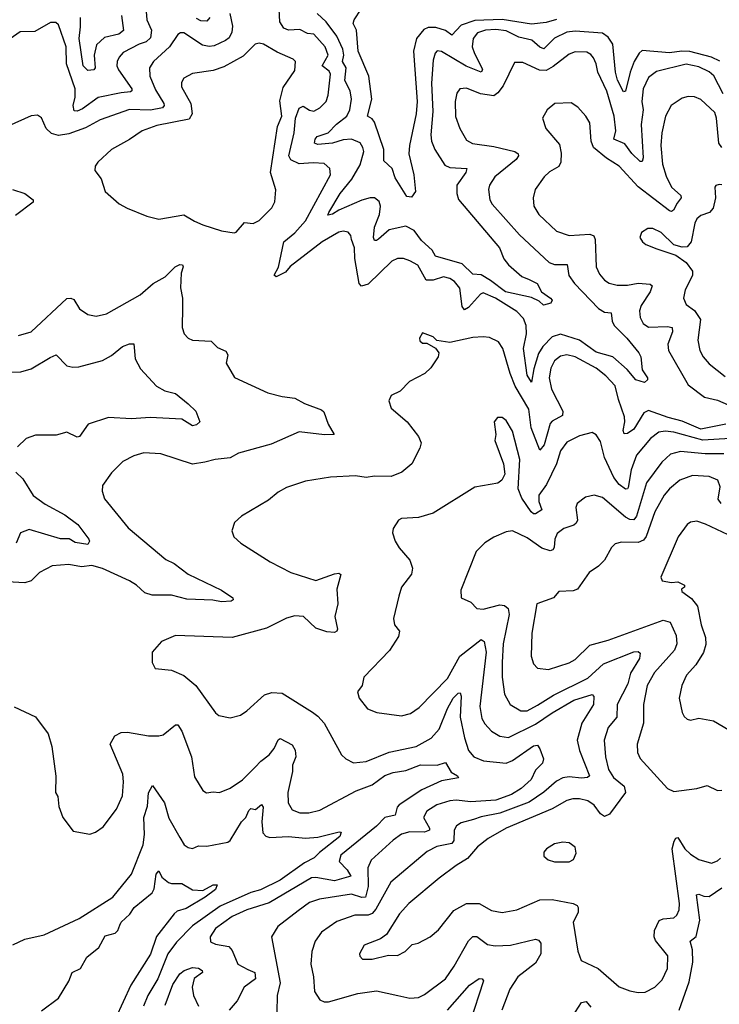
# Model space of a CAD drawing. Extents: x 1954683 to 2060285, y 904798 to 1016299.
# Tile 382 of 472: x 2019770 to 2023113, y 1000913 to 1005615. Entities that reach past the tile are written whole.
import ezdxf

# ---------------------------------------------------------------- set-up
doc = ezdxf.new("R2010")
doc.units = 0

msp = doc.modelspace()

# ---------------------------------------------------------------- linework, layer by layer
at = {"layer": '0CON10XD'}
for points in [[(2020373.9, 1005655), (2020377.5, 1005615), (2020400, 1005565), (2020395, 1005528.5), (2020375, 1005509.3), (2020341.3, 1005498.7), (2020265, 1005458), (2020245, 1005435.6), (2020236, 1005415), (2020234.7, 1005395), (2020242.8, 1005375), (2020306.7, 1005285), (2020306.5, 1005275), (2020299.4, 1005270.6), (2020254.8, 1005265.3), (2020145, 1005243.7), (2020070.3, 1005189.7), (2020045, 1005178.2), (2020030, 1005180), (2020026.3, 1005205), (2020035.2, 1005245), (2020035.7, 1005285), (2019993.7, 1005403.7), (2019992.8, 1005485), (2019955, 1005591.2), (2019942.3, 1005602.3), (2019917.7, 1005602.3), (2019841.7, 1005558.3), (2019772.5, 1005557.5), (2019725, 1005524)], [(2022227.6, 1003947.6), (2022215, 1003884.2), (2022195, 1003917.5), (2022177.6, 1004045), (2022191.9, 1004115), (2022190, 1004155), (2022178.1, 1004188.1), (2022145, 1004221.6), (2022043.8, 1004285), (2021985, 1004311.2), (2021971.5, 1004305), (2021915, 1004240.3), (2021895, 1004230), (2021885, 1004246.2), (2021872.7, 1004332.7), (2021848.5, 1004365), (2021825, 1004380), (2021795, 1004387.7), (2021745, 1004370.6), (2021711.7, 1004371.7), (2021672.2, 1004442.2), (2021635, 1004464.4), (2021604.5, 1004474.5), (2021575, 1004474.5), (2021548, 1004462), (2021435, 1004351.8), (2021402.7, 1004342.7), (2021391.4, 1004355), (2021370.8, 1004475), (2021370.4, 1004525), (2021356.2, 1004566.2), (2021351.9, 1004585), (2021339.8, 1004599.8), (2021315, 1004605.6), (2021295, 1004600.5), (2021215, 1004554), (2021063.1, 1004436.9), (2021040.3, 1004409.7), (2020995, 1004387.8), (2020985.7, 1004395), (2021007.1, 1004432.9), (2021032.6, 1004555), (2021085, 1004597.2), (2021135.4, 1004654.6), (2021254.5, 1004875), (2021251.4, 1004905), (2021225, 1004928.9), (2021172.4, 1004932.4), (2021105, 1004926.8), (2021065, 1004946), (2021055.6, 1004965), (2021082.1, 1005075), (2021088.4, 1005145), (2021105, 1005192.5), (2021125, 1005202.1), (2021155, 1005183.1), (2021175, 1005178.2), (2021205, 1005193.5), (2021234.6, 1005225), (2021244.2, 1005255), (2021255.6, 1005355), (2021249.1, 1005369.1), (2021214.9, 1005395), (2021244.4, 1005445), (2021229.4, 1005485), (2021175, 1005545.8), (2021145, 1005550), (2021108.2, 1005568.2), (2021055, 1005565.9), (2021032.5, 1005575), (2021012.9, 1005605), (2021009.6, 1005665)], [(2022335.6, 1005615.6), (2022285, 1005601.1), (2022215, 1005594.3), (2022075, 1005616), (2021945, 1005611.1), (2021880.3, 1005589.7), (2021835, 1005541.1), (2021804, 1005564), (2021758.1, 1005578.1), (2021722.1, 1005577.9), (2021701.7, 1005568.3), (2021665.9, 1005525), (2021651.1, 1005465), (2021669.5, 1005225), (2021664.8, 1005165.2), (2021632.3, 1005015), (2021628.9, 1004975), (2021653.1, 1004875), (2021661.4, 1004795), (2021642.8, 1004767.2), (2021620.2, 1004770.3), (2021565, 1004860), (2021549.5, 1004905), (2021510.4, 1004940.4), (2021510.3, 1004995), (2021466.2, 1005126.2), (2021455, 1005141.5), (2021432.5, 1005155), (2021452.3, 1005235), (2021437.8, 1005345), (2021387.9, 1005465), (2021379.6, 1005565), (2021363, 1005597), (2021367.5, 1005615), (2021401.1, 1005665)], [(2020774.7, 1005645), (2020787.2, 1005585), (2020784.4, 1005555.6), (2020770.9, 1005529.1), (2020753.9, 1005516.1), (2020699.3, 1005490.7), (2020675, 1005486.5), (2020643.8, 1005493.8), (2020555, 1005551.8), (2020538, 1005552), (2020525, 1005544.4), (2020485.2, 1005484.8), (2020409.5, 1005415), (2020390, 1005385), (2020391.5, 1005345), (2020419.7, 1005279.7), (2020459.4, 1005215), (2020460.4, 1005205), (2020452.5, 1005195), (2020395, 1005183.8), (2020295, 1005186.2), (2020155, 1005137.5), (2020085, 1005098.8), (2020005, 1005070), (2019955, 1005062.3), (2019921.5, 1005071.5), (2019897.3, 1005095), (2019875, 1005146.7), (2019855, 1005160), (2019825, 1005156.2), (2019715, 1005106.2)], [(2020257.3, 1005635), (2020266.1, 1005563.9), (2020244.4, 1005545.6), (2020175, 1005530.3), (2020136.8, 1005495), (2020126.6, 1005445), (2020130, 1005385), (2020124.5, 1005375.5), (2020095, 1005371.8), (2020073.7, 1005395), (2020054.5, 1005525), (2020061.3, 1005581.3), (2020060, 1005625)], [(2020679.3, 1005625), (2020665, 1005607.5), (2020635, 1005609.3), (2020615, 1005621.2)], [(2022205, 1004374.4), (2022242, 1004355), (2022263.8, 1004315), (2022306.5, 1004285), (2022314.4, 1004275), (2022308.1, 1004261.9), (2022272.2, 1004252.2), (2022251.6, 1004271.6), (2022215, 1004288.5), (2022090.9, 1004315), (2022020.4, 1004370.4), (2021975, 1004397.2), (2021935, 1004399.3), (2021885, 1004448.7), (2021756.5, 1004486.5), (2021740.3, 1004515), (2021690.8, 1004560.8), (2021655, 1004608.1), (2021615, 1004629.5), (2021535, 1004611.9), (2021485, 1004567.1), (2021475, 1004560), (2021465, 1004561.4), (2021460.8, 1004575), (2021465.2, 1004625), (2021489.2, 1004685), (2021493.5, 1004725), (2021487.1, 1004747.1), (2021465, 1004763.8), (2021445, 1004764.7), (2021405, 1004753.1), (2021294.8, 1004705.2), (2021265, 1004686.6), (2021242, 1004682), (2021247.3, 1004695), (2021300.8, 1004785), (2021356.7, 1004853.3), (2021397.5, 1004922.5), (2021414.8, 1004985), (2021410.3, 1005005), (2021396.4, 1005026.4), (2021355, 1005043.9), (2021315, 1005041.2), (2021265, 1005024.8), (2021195, 1005019.7), (2021178.5, 1005025), (2021182.4, 1005045), (2021192.2, 1005057.8), (2021244.8, 1005075.2), (2021283.2, 1005116.8), (2021332.9, 1005155), (2021348.1, 1005185), (2021354.8, 1005235), (2021349.5, 1005275), (2021324.4, 1005325), (2021330, 1005385), (2021312.7, 1005415), (2021318.7, 1005445), (2021314.3, 1005475), (2021285.7, 1005535.7), (2021234.4, 1005605), (2021190.8, 1005645)], [(2023115, 1005417), (2023075, 1005436.2), (2022973, 1005463), (2022934.6, 1005465.4), (2022875, 1005456.2), (2022745, 1005467.6), (2022730, 1005455), (2022706, 1005415), (2022686.8, 1005365), (2022665, 1005273.3), (2022655, 1005271.2), (2022627.1, 1005327.1), (2022616.5, 1005365), (2022605, 1005497.8), (2022582.3, 1005532.3), (2022555, 1005550.9), (2022425, 1005560.8), (2022385, 1005555.2), (2022325, 1005526.8), (2022275, 1005476), (2022255, 1005483.2), (2022217.8, 1005517.8), (2022155, 1005531.2), (2022095, 1005561.2), (2022045, 1005568), (2021995.5, 1005564.5), (2021958.3, 1005551.7), (2021936.5, 1005525), (2021932.4, 1005485), (2021943.7, 1005453.7), (2021978.2, 1005385), (2021980.9, 1005375), (2021975, 1005364.7), (2021903.3, 1005393.3), (2021785, 1005463.6), (2021765, 1005465.8), (2021754.7, 1005455.3), (2021745, 1005422.5), (2021737.4, 1005312.6), (2021744, 1005176), (2021735.2, 1005065), (2021738.4, 1005035), (2021753.4, 1004995), (2021801, 1004921), (2021825, 1004909.5), (2021906.2, 1004905), (2021902.5, 1004885), (2021859.6, 1004825), (2021858.2, 1004785), (2021866.7, 1004756.7), (2022062.5, 1004525), (2022083.5, 1004473.5), (2022105, 1004444.3), (2022169.2, 1004389.2), (2022205, 1004374.4)], [(2020795, 1004596.7), (2020805, 1004600), (2020845, 1004646.7), (2020885, 1004641.2), (2020915, 1004656.7), (2020975, 1004716.7), (2020990, 1004745), (2020993.4, 1004803.4), (2020969.3, 1004885), (2021001.6, 1005105), (2021022.1, 1005155), (2021013, 1005227), (2021028.8, 1005291.2), (2021085, 1005373.3), (2021087.5, 1005415), (2021077.4, 1005427.4), (2021000.5, 1005460.5), (2020935, 1005498.9), (2020915, 1005503.3), (2020895, 1005498.9), (2020838.4, 1005441.6), (2020745, 1005390.7), (2020695, 1005373.1), (2020595, 1005358.5), (2020555, 1005335.7), (2020543.1, 1005315), (2020542.9, 1005295), (2020587.5, 1005215), (2020594.7, 1005165), (2020580.2, 1005139.7), (2020425, 1005109.4), (2020355.6, 1005085), (2020295, 1005043.1), (2020208.6, 1004995), (2020142.9, 1004935), (2020130.8, 1004915), (2020129.2, 1004895), (2020159.2, 1004855), (2020178.8, 1004795), (2020245.7, 1004735.7), (2020283.3, 1004715), (2020376.8, 1004676.8), (2020435, 1004662.9), (2020555, 1004684), (2020605, 1004652.5), (2020645, 1004636), (2020735, 1004606.7), (2020795, 1004596.7)], [(2023131.3, 1005261.3), (2023086.4, 1005346.4), (2023065, 1005366.9), (2023015, 1005390.7), (2022955, 1005402.1), (2022813, 1005367), (2022775, 1005339.5), (2022748.8, 1005285), (2022743.1, 1005225), (2022750, 1005185), (2022740, 1005115), (2022748.8, 1004955), (2022745, 1004938), (2022735, 1004937.8), (2022695, 1004976.1), (2022661.9, 1005021.9), (2022609.7, 1005045), (2022619.1, 1005085), (2022611.2, 1005155), (2022575, 1005273.1), (2022532.5, 1005365), (2022524.7, 1005404.7), (2022512.3, 1005432.3), (2022498.9, 1005448.9), (2022479.6, 1005459.6), (2022425, 1005462.1), (2022395, 1005451.2), (2022318.4, 1005391.6), (2022285, 1005373.2), (2022254.5, 1005374.5), (2022175, 1005411.5), (2022135, 1005410), (2022080.3, 1005299.7), (2022054.9, 1005265.1), (2022035, 1005251), (2021971.9, 1005261.9), (2021905, 1005287.8), (2021873.3, 1005285), (2021858.6, 1005265), (2021850.9, 1005225), (2021852.8, 1005152.8), (2021872.5, 1005095), (2021905, 1005040), (2021933.9, 1005023.9), (2022035, 1005009.4), (2022136, 1004986), (2022151.8, 1004975), (2022153.1, 1004965), (2022142.6, 1004947.4), (2022041.1, 1004865), (2022014.7, 1004825.3), (2022010, 1004805), (2022016.9, 1004755), (2022027.1, 1004735), (2022158.5, 1004588.5), (2022300.6, 1004455), (2022325, 1004446.7), (2022385.8, 1004445.8), (2022393.6, 1004393.6), (2022420.6, 1004355), (2022535.2, 1004235.2), (2022565, 1004219.1), (2022595.7, 1004215), (2022600.9, 1004175), (2022610.5, 1004155), (2022671.1, 1004095), (2022728.9, 1004025), (2022737.3, 1004005), (2022745, 1003943.3), (2022770, 1003905), (2022769.4, 1003895), (2022755, 1003882.7), (2022714.6, 1003894.6), (2022673.5, 1003945), (2022604.6, 1004004.6), (2022525, 1004026.8), (2022445, 1004085.5), (2022355, 1004113), (2022315, 1004100.7), (2022269.2, 1004055), (2022249.1, 1004020.9), (2022227.6, 1003947.6)], [(2023125, 1005005.3), (2023111.5, 1005025), (2023100.3, 1005145), (2023091.5, 1005171.5), (2023025, 1005233.3), (2022995, 1005246.7), (2022965, 1005248.9), (2022935, 1005240.6), (2022882.9, 1005205), (2022856.1, 1005153.9), (2022838.7, 1005075), (2022834.2, 1005015), (2022841.7, 1004925), (2022858.7, 1004868.7), (2022885, 1004815.6), (2022929.6, 1004775), (2022930.8, 1004765), (2022911.2, 1004738.8)], [(2022911.2, 1004738.8), (2022894.1, 1004705.9), (2022885, 1004699.5), (2022875, 1004703.1), (2022725, 1004816.4), (2022635, 1004916.2), (2022573.3, 1004953.3), (2022511.5, 1005005), (2022501.5, 1005035), (2022495, 1005122.5), (2022475.8, 1005155), (2022437.6, 1005197.6), (2022405, 1005218), (2022327.5, 1005215), (2022290, 1005185), (2022267.5, 1005145), (2022283.8, 1005095), (2022348.7, 1005018.7), (2022357.6, 1004977.6), (2022355.5, 1004934.5), (2022346.2, 1004913.8), (2022301.7, 1004888.3), (2022275.7, 1004865), (2022232.9, 1004805), (2022222.9, 1004765), (2022227.1, 1004725), (2022250, 1004685), (2022335.3, 1004605.3), (2022395, 1004584.6), (2022495, 1004591.2), (2022513.3, 1004583.2), (2022520.5, 1004565), (2022523.9, 1004435), (2022540.1, 1004400.1), (2022565, 1004371.5), (2022587.3, 1004357.3), (2022625, 1004346.9), (2022675, 1004346.7), (2022725, 1004356.3), (2022782.5, 1004352.5), (2022792.9, 1004345), (2022782.5, 1004315), (2022739.9, 1004250.1), (2022732.1, 1004225), (2022735, 1004193.8), (2022750, 1004165), (2022775, 1004147.1), (2022865, 1004150.5), (2022888.1, 1004145), (2022889.3, 1004125), (2022866.6, 1004065), (2022869.7, 1004035), (2022965, 1003872.2), (2023042, 1003812), (2023105, 1003798), (2023155, 1003775.4)], [(2023125, 1004826.7), (2023111.7, 1004828.3), (2023096.4, 1004823.6), (2023091.2, 1004815), (2023094.3, 1004764.3), (2023083.5, 1004715), (2023065.9, 1004694.1), (2023025, 1004680), (2023006, 1004664), (2022996.6, 1004643.4), (2022979.2, 1004555), (2022959.4, 1004530.6), (2022935, 1004529.4), (2022895, 1004540.8), (2022835, 1004598.9), (2022795, 1004618.1), (2022771.7, 1004618.3), (2022740.5, 1004599.5), (2022733.3, 1004575), (2022746.7, 1004555), (2022762.1, 1004542.1), (2022815, 1004520.6), (2022905, 1004490), (2022955.4, 1004455.4), (2022984.5, 1004415), (2022985, 1004393.8), (2022949.5, 1004325), (2022942.2, 1004285), (2022954.4, 1004255), (2022995, 1004226.8), (2023022.9, 1004182.9), (2023011.1, 1004085), (2023020.8, 1004035), (2023036.4, 1004005), (2023065, 1003971.5), (2023141, 1003911)], [(2019735, 1004804.5), (2019795, 1004784.4), (2019834, 1004755), (2019835, 1004743.8), (2019750.4, 1004679.6)], [(2019765, 1004106.7), (2019825, 1004124.4), (2019995, 1004284.5), (2020015, 1004285.5), (2020028.2, 1004278.2), (2020055.8, 1004235), (2020095, 1004206.9), (2020135, 1004200), (2020185, 1004210), (2020345, 1004300.6), (2020407.1, 1004355), (2020465, 1004386.9), (2020513.3, 1004435), (2020535, 1004445.9), (2020547.5, 1004445), (2020551.2, 1004435), (2020542.3, 1004405), (2020537.9, 1004335), (2020547.8, 1004285), (2020548.3, 1004241.7), (2020545.9, 1004145.9), (2020556.2, 1004115), (2020574.4, 1004094.4), (2020595, 1004084.2), (2020685, 1004080), (2020715, 1004050), (2020755, 1004032), (2020764.2, 1004015), (2020756, 1003975), (2020795.7, 1003905.7), (2020955, 1003833.6), (2021025, 1003815.5), (2021085, 1003807.7), (2021131.7, 1003781.7), (2021211.8, 1003751.8), (2021223.1, 1003743.1), (2021243.4, 1003683.4), (2021272.5, 1003635), (2021227.3, 1003632.7), (2021105, 1003646.7), (2020971.4, 1003588.6), (2020815, 1003544.4), (2020775, 1003522.2), (2020704.6, 1003515.4), (2020655, 1003502.2), (2020595, 1003491.9), (2020445, 1003541.9), (2020363.6, 1003546.4), (2020315, 1003532.9), (2020263.3, 1003505), (2020208.3, 1003451.7), (2020165, 1003390), (2020163.9, 1003363.9), (2020175, 1003327.5), (2020288.1, 1003188.1), (2020467.7, 1003037.8), (2020508.4, 1003018.4), (2020575, 1002967.8), (2020735, 1002890.7), (2020787.8, 1002855), (2020790.8, 1002845), (2020781.1, 1002838.9), (2020735, 1002834.7), (2020692.6, 1002842.6), (2020568, 1002848), (2020495, 1002866.3), (2020403.5, 1002866.5), (2020367.8, 1002877.8), (2020328.2, 1002915), (2020295, 1002934.7), (2020165, 1002994.6), (2020115, 1003008.2), (2020065, 1003002.7), (2020005, 1003013.5), (2019925, 1003006.7), (2019865, 1002975.8), (2019824.4, 1002935.6), (2019795, 1002925.6), (2019710, 1002930)], [(2023145, 1003683.7), (2023025, 1003659), (2022935, 1003698), (2022868.1, 1003715), (2022775, 1003748.8), (2022753, 1003737), (2022705, 1003659.2), (2022675, 1003638.5), (2022658.1, 1003638.1), (2022652.9, 1003652.9), (2022662.2, 1003695), (2022660.7, 1003719.3), (2022631.5, 1003801.5), (2022616.1, 1003866.1), (2022570.4, 1003915), (2022525, 1003951.8), (2022425, 1004005.9), (2022385, 1004014.6), (2022355, 1004008.2), (2022325, 1003985.6), (2022308.8, 1003951.2), (2022300.8, 1003905), (2022310.5, 1003850.5), (2022364.6, 1003745), (2022364.5, 1003725), (2022315, 1003698), (2022305, 1003686.2), (2022275.8, 1003585), (2022255, 1003560), (2022214.5, 1003665.5), (2022203.4, 1003755), (2022137.5, 1003865), (2022113.7, 1003925), (2022079.4, 1004045), (2022057.4, 1004077.4), (2022015, 1004098), (2021985, 1004100.8), (2021935, 1004097.1), (2021825, 1004073.8), (2021763, 1004083), (2021745, 1004100), (2021695, 1004120), (2021680, 1004095), (2021681.7, 1004081.7), (2021695, 1004070), (2021715, 1004070), (2021756.4, 1004046.4), (2021772.5, 1004025), (2021770, 1004005), (2021735, 1003952.5), (2021706.7, 1003925), (2021633.2, 1003886.8), (2021588.1, 1003841.9), (2021545, 1003820), (2021533.8, 1003795), (2021545, 1003760), (2021621.2, 1003695), (2021675.8, 1003625), (2021688, 1003595), (2021681.7, 1003568.3), (2021643.8, 1003495), (2021595.7, 1003454.3), (2021545.5, 1003434.5), (2021464.7, 1003435.3), (2021425, 1003429.1), (2021375, 1003437.4), (2021255, 1003430.4), (2021135, 1003411.8), (2021045, 1003381.9), (2021005, 1003359.2), (2020959.7, 1003320.3), (2020830, 1003245), (2020796.4, 1003213.6), (2020783.3, 1003175), (2020793.3, 1003145), (2020826.7, 1003115), (2020966.8, 1003026.8), (2021065.4, 1002975.4), (2021185, 1002937.3), (2021275, 1002969.6), (2021295, 1002971.4), (2021305, 1002966.2), (2021285.5, 1002895), (2021289.5, 1002825), (2021275.6, 1002765), (2021289.2, 1002705), (2021285.6, 1002694.4), (2021275, 1002689.2), (2021238, 1002692), (2021185, 1002709.6), (2021126, 1002765), (2021085, 1002768.6), (2021045, 1002757.8), (2020950, 1002710), (2020785, 1002665.5), (2020515, 1002674), (2020447.5, 1002645), (2020402.5, 1002595), (2020402.5, 1002545), (2020417, 1002517), (2020495, 1002508.8), (2020555, 1002483.8), (2020611.4, 1002435), (2020705.8, 1002305), (2020722.4, 1002292.4), (2020775, 1002282), (2020825, 1002294.2), (2020855, 1002314.2), (2020939.4, 1002390.6), (2020975, 1002402.1), (2021025, 1002398.5), (2021168.7, 1002308.7), (2021195, 1002289.4), (2021225.3, 1002255.3), (2021307.5, 1002105), (2021328.8, 1002085), (2021365, 1002065.6), (2021425, 1002072.3), (2021535, 1002116.5), (2021665, 1002144.1), (2021735.9, 1002184.1), (2021775, 1002226.4), (2021813.5, 1002326.5), (2021841.6, 1002375), (2021865, 1002398.9), (2021875, 1002400.8), (2021879.2, 1002385), (2021874.7, 1002285), (2021894.8, 1002185), (2021915.3, 1002125), (2021940, 1002095), (2021986.4, 1002076.4), (2022094.7, 1002064.7), (2022125, 1002078.1), (2022225, 1002147.1), (2022245, 1002150), (2022255, 1002132.5), (2022273.3, 1002085), (2022268.5, 1002065), (2022235, 1002031.1), (2022214, 1001986), (2022166, 1001944), (2022120.4, 1001915), (2022045, 1001887.4), (2021925, 1001879.8), (2021855, 1001887.8), (2021824.8, 1001885.2), (2021763.9, 1001866.1), (2021715.2, 1001834.8), (2021698.8, 1001805), (2021727.7, 1001755), (2021727.5, 1001745), (2021704, 1001736), (2021633.5, 1001736.5), (2021595, 1001726), (2021555, 1001697.7), (2021448.8, 1001601.2), (2021433.3, 1001565), (2021435.9, 1001475), (2021421.8, 1001425), (2021405, 1001423.3), (2021355, 1001439.8), (2021203.3, 1001415), (2021155, 1001399.6), (2021100.4, 1001359.6), (2021002.9, 1001285), (2020973.1, 1001235), (2021014.7, 1001015), (2021000.6, 1000955), (2020999.5, 1000875)], [(2019655, 1003929.6), (2019775, 1003933.1), (2019825, 1003948.2), (2019915, 1004002.5), (2019945, 1004014.4), (2019995, 1003961.9), (2020024.3, 1003955.7), (2020052.1, 1003957.9), (2020165, 1003987.8), (2020208.3, 1004011.7), (2020260.8, 1004055), (2020295, 1004066.7), (2020315, 1004066.7), (2020321.9, 1003995), (2020347.2, 1003947.2), (2020424, 1003865), (2020463.4, 1003843.4), (2020515, 1003830), (2020575, 1003781.2), (2020611.2, 1003745), (2020631.2, 1003695), (2020615, 1003680), (2020595, 1003675.6), (2020545, 1003707.5), (2020393.9, 1003716.1), (2020305, 1003709.3), (2020195, 1003715.9), (2020096.6, 1003683.4), (2020055.5, 1003625), (2020045, 1003621.5), (2019995, 1003644.7), (2019945, 1003630.8), (2019908.3, 1003631.7), (2019845, 1003631.1), (2019800.6, 1003615), (2019759.2, 1003575)], [(2023165, 1003615.5), (2023035, 1003607.8), (2022895, 1003644.8), (2022855, 1003650.7), (2022824, 1003646), (2022785, 1003615.4), (2022717.3, 1003535), (2022692, 1003465), (2022678.1, 1003381.9), (2022675, 1003374.4), (2022665, 1003372.9), (2022635, 1003396), (2022608.5, 1003428.5), (2022564.8, 1003525), (2022545, 1003601.2), (2022525, 1003632), (2022505, 1003643.1), (2022445, 1003627.8), (2022385, 1003598.1), (2022355, 1003555.6), (2022334.8, 1003495), (2022287.4, 1003395), (2022251.1, 1003345), (2022250.2, 1003315), (2022265.8, 1003274.2), (2022235, 1003255.9), (2022225, 1003255.4), (2022214.8, 1003265), (2022170.1, 1003330.1), (2022151.6, 1003375), (2022160, 1003515), (2022125, 1003650), (2022095, 1003701.2), (2022075, 1003716.2), (2022052.5, 1003715), (2022038, 1003695), (2022045.8, 1003635), (2022040, 1003605), (2022081.4, 1003495), (2022087.5, 1003445), (2022074.3, 1003415.7), (2022055, 1003401.2), (2021945, 1003382.5), (2021745, 1003258.1), (2021675, 1003238.6), (2021595, 1003233.8), (2021580, 1003225), (2021554.1, 1003185.9), (2021551.2, 1003165), (2021564, 1003125), (2021583.2, 1003093.2), (2021635, 1003033.8), (2021646.6, 1002996.6), (2021642.2, 1002967.8), (2021594.2, 1002905), (2021581.7, 1002861.7), (2021555.8, 1002755), (2021560.8, 1002725), (2021584.2, 1002695), (2021579.7, 1002670.3), (2021537.2, 1002602.8), (2021414.2, 1002475), (2021406.9, 1002435), (2021384.3, 1002405), (2021391.4, 1002375), (2021432, 1002325), (2021476.6, 1002306.6), (2021595, 1002291.1), (2021638, 1002302), (2021679.1, 1002330.9), (2021815, 1002469.2), (2021873.9, 1002575), (2021975.4, 1002655.4), (2021990, 1002645), (2021998.4, 1002595), (2021969, 1002335), (2021977.7, 1002277.7), (2021992.3, 1002252.3), (2022025, 1002217.1), (2022064.2, 1002194.2), (2022105, 1002187.8), (2022235, 1002250.7), (2022314.4, 1002305.6), (2022418.7, 1002365), (2022505, 1002392.9), (2022513.4, 1002383.4), (2022512.3, 1002345), (2022455.9, 1002255), (2022434, 1002175), (2022445.3, 1002125), (2022492.2, 1002005), (2022483.6, 1001996.4), (2022455, 1001992.4), (2022395, 1002000.2), (2022365, 1001994.7), (2022335, 1001978.1), (2022275, 1001926.1), (2022205, 1001878.8), (2022065, 1001825.2), (2021975, 1001808.5), (2021938.1, 1001795), (2021879.9, 1001780.1), (2021857.5, 1001765), (2021846.1, 1001745), (2021844.5, 1001695.5), (2021835, 1001680.7), (2021763.7, 1001666.3), (2021716.7, 1001643.2), (2021543.8, 1001496.2), (2021472, 1001368), (2021453.8, 1001346.2), (2021435, 1001338.5), (2021370.9, 1001339.1), (2021285, 1001309.3), (2021212.3, 1001257.7), (2021182.1, 1001215), (2021165.5, 1001165), (2021160.8, 1001105), (2021173.5, 1001045), (2021179.4, 1000975), (2021205, 1000934), (2021225, 1000925.7), (2021245.6, 1000925.6), (2021385.3, 1000964.7), (2021475, 1000978.2), (2021576.2, 1000955)], [(2023135, 1003542.4), (2023045, 1003541.5), (2022927.6, 1003552.4), (2022880.4, 1003539.6), (2022838.3, 1003501.7), (2022765, 1003402.7), (2022716.8, 1003245), (2022705, 1003227.5), (2022685, 1003228.6), (2022665, 1003240.2), (2022555, 1003333.5), (2022515, 1003344.4), (2022473.3, 1003335), (2022434, 1003305), (2022428.1, 1003285), (2022434.7, 1003225), (2022429.5, 1003210.5), (2022418.3, 1003201.7), (2022370.8, 1003185), (2022338.8, 1003161.2), (2022326.9, 1003135), (2022324.6, 1003095), (2022317.1, 1003082.9), (2022305, 1003079.2), (2022265, 1003091.5), (2022195, 1003141.3), (2022125, 1003174.5), (2022095, 1003169.4), (2022036.3, 1003143.7), (2021993, 1003117), (2021950.8, 1003075), (2021878.3, 1002891.7), (2021880, 1002855), (2021925, 1002834), (2021955, 1002803.8), (2021985, 1002800), (2022065, 1002820.9), (2022086.9, 1002816.9), (2022104.1, 1002804.1), (2022109.2, 1002775), (2022080.8, 1002635), (2022075.9, 1002545.9), (2022075.3, 1002475), (2022086.2, 1002395), (2022113.1, 1002345), (2022164.7, 1002314.7), (2022195, 1002314.7), (2022245, 1002342.2), (2022320.4, 1002389.6), (2022485, 1002470.5), (2022560.2, 1002539.8), (2022705, 1002597.1), (2022725, 1002598.2), (2022735, 1002590), (2022731.3, 1002565), (2022688.9, 1002495), (2022676.5, 1002443.5), (2022624.7, 1002345), (2022623.3, 1002285), (2022581.5, 1002235), (2022563.1, 1002175), (2022570, 1002095), (2022583.4, 1002035), (2022607.1, 1001997.1), (2022658.5, 1001955), (2022664.5, 1001925), (2022588, 1001822), (2022565, 1001810.5), (2022545, 1001823.3), (2022515, 1001863.8), (2022485, 1001884.7), (2022445, 1001894.7), (2022413.8, 1001893.8), (2022385, 1001886), (2022315, 1001846.6), (2022095, 1001753.9), (2022008.9, 1001705), (2021957.3, 1001665), (2021910.5, 1001609.5), (2021855, 1001576.5), (2021775, 1001516.2), (2021630, 1001395), (2021585.6, 1001345), (2021522.7, 1001247.3), (2021493.6, 1001226.4), (2021416.7, 1001195), (2021393.8, 1001155), (2021395, 1001142.5), (2021408, 1001128), (2021455, 1001128.6), (2021532.7, 1001147.3), (2021575, 1001145.8), (2021611.2, 1001165), (2021645, 1001198.8), (2021674.3, 1001205.7), (2021732, 1001235), (2021771.2, 1001268.8), (2021845, 1001360.6), (2021905, 1001395.4), (2021965, 1001394.7), (2022025, 1001360.9), (2022075, 1001351.5), (2022145, 1001363.8), (2022255, 1001411.8), (2022315, 1001413.2), (2022415.2, 1001395.2), (2022434.4, 1001385), (2022439.1, 1001375), (2022438.2, 1001351.8), (2022414.6, 1001305), (2022437.3, 1001167.3), (2022452.5, 1001122.5), (2022534.3, 1001084.3), (2022635, 1000997.1), (2022685, 1000977.1), (2022725, 1000970), (2022758.3, 1000971.7), (2022805, 1000995.8), (2022839.7, 1001030.3), (2022865.6, 1001085), (2022867.5, 1001145), (2022808.5, 1001218.5), (2022802.4, 1001235), (2022803.5, 1001265), (2022825.9, 1001314.1), (2022845, 1001322.1), (2022895, 1001326.4), (2022910.9, 1001339.1), (2022921.6, 1001365), (2022922.9, 1001395), (2022888.1, 1001655), (2022897.9, 1001692.1), (2022905, 1001706), (2022915, 1001710), (2022948.2, 1001655), (2022975, 1001629.6), (2023015, 1001605.4), (2023075, 1001586.5), (2023105, 1001597.8), (2023118.3, 1001611.7)], [(2019752.2, 1003455), (2019785, 1003423.1), (2019835, 1003343.4), (2019891.1, 1003301.1), (2019985, 1003250), (2020047.8, 1003205), (2020100, 1003135), (2020104, 1003125), (2020095, 1003108.8), (2020035, 1003118.5), (2020006.6, 1003136.6), (2019965, 1003136.6), (2019815, 1003180), (2019774.7, 1003165.3), (2019753.8, 1003115)], [(2023122.2, 1003305), (2023107.5, 1003325), (2023117.2, 1003385), (2023105.8, 1003415.8), (2023065, 1003433.8), (2022985, 1003438.9), (2022925, 1003416.2), (2022874.6, 1003375), (2022849.6, 1003345), (2022804.8, 1003265.2), (2022763.1, 1003146.9), (2022750.5, 1003129.5), (2022725, 1003119.3), (2022645, 1003120), (2022615, 1003111.9), (2022598.1, 1003095), (2022565, 1003034.3), (2022535.8, 1003005), (2022490.8, 1002975), (2022435, 1002895.6), (2022415, 1002887.9), (2022346.1, 1002883.9), (2022321.2, 1002855), (2022241.1, 1002825), (2022217.9, 1002685), (2022214.5, 1002575), (2022225, 1002538.8), (2022245, 1002519.2), (2022297.2, 1002512.8), (2022395, 1002543.5), (2022425, 1002560.6), (2022495, 1002628.5), (2022582.2, 1002652.2), (2022845, 1002747.1), (2022877.8, 1002737.8), (2022906.8, 1002675), (2022910.4, 1002635), (2022899.2, 1002605), (2022802.6, 1002497.4), (2022768.4, 1002435), (2022750.6, 1002345), (2022750.7, 1002255), (2022720.4, 1002155), (2022721.8, 1002115), (2022735, 1002087.1), (2022865, 1001943.8), (2022895, 1001929.2), (2023005.5, 1001944.5), (2023055, 1001957.5), (2023105, 1001934.2), (2023125, 1001935.8)], [(2023155, 1003155.5), (2023046.7, 1003206.7), (2023005, 1003220.6), (2022975, 1003215.8), (2022960, 1003205), (2022916.7, 1003145), (2022833.6, 1002953.6), (2022840, 1002935), (2022885, 1002927.5), (2022915, 1002931.2), (2022946.7, 1002915), (2022947.5, 1002905), (2022932.5, 1002895), (2022934, 1002885), (2022980.7, 1002850.7), (2023008.5, 1002815), (2023026.9, 1002725), (2023046.9, 1002665), (2023048.5, 1002631.5), (2023037.4, 1002592.6), (2023001.5, 1002535), (2022955.6, 1002485), (2022933.3, 1002435), (2022921.4, 1002375), (2022935, 1002307.5), (2022945, 1002287.5), (2022960, 1002275), (2022975, 1002270), (2023015, 1002280), (2023085, 1002267.1), (2023185, 1002207.5)], [(2019744.2, 1002334.2), (2019845.8, 1002285.8), (2019906.7, 1002205), (2019924, 1002145), (2019942.3, 1002002.3), (2019940.8, 1001925), (2019952, 1001905), (2019957.3, 1001857.3), (2019976.2, 1001805), (2020025, 1001740), (2020105, 1001726.2), (2020132.5, 1001735), (2020169.7, 1001760.3), (2020232.5, 1001845), (2020260.9, 1001909.1), (2020266.2, 1001975), (2020262.2, 1002012.2), (2020202.2, 1002155), (2020225.4, 1002194.6), (2020255, 1002211.9), (2020285, 1002213.3), (2020385.4, 1002195.4), (2020435.4, 1002194.6), (2020455, 1002200.5), (2020515, 1002247.5), (2020525, 1002248), (2020545, 1002218), (2020590.4, 1002095), (2020605, 1001998.8), (2020644.4, 1001934.4), (2020663, 1001923), (2020695, 1001928.1), (2020725, 1001924.3), (2020775, 1001945.7), (2020835, 1001984.4), (2020895, 1002045.6), (2020921.9, 1002075), (2020961.5, 1002105), (2020985.3, 1002135), (2021004.4, 1002175.6), (2021015, 1002182.7), (2021071.7, 1002151.7), (2021086.8, 1002126.8), (2021088.8, 1002095), (2021072.9, 1002055), (2021072.9, 1002025), (2021051.2, 1001925), (2021052.7, 1001875), (2021072.2, 1001842.2), (2021108, 1001828), (2021152.4, 1001827.6), (2021205, 1001839.6), (2021377.2, 1001932.8), (2021455, 1001961.2), (2021515, 1002006.3), (2021555, 1002020), (2021615, 1002030), (2021685, 1002056.7), (2021765, 1002055.9), (2021805, 1002067.5), (2021831.1, 1002021.1), (2021862, 1002005), (2021867.1, 1001995), (2021785, 1001980), (2021692.4, 1001937.6), (2021583.8, 1001865), (2021574.1, 1001855), (2021565, 1001816.7), (2021514.5, 1001805), (2021475, 1001764.2), (2021305.3, 1001625), (2021296.5, 1001595), (2021335.4, 1001555.4), (2021352.9, 1001525), (2021275, 1001503.5), (2021185, 1001519.5), (2021165, 1001516.8), (2020962.4, 1001397.6), (2020855, 1001364.7), (2020785, 1001332.2), (2020705.4, 1001275), (2020679.5, 1001235), (2020682.2, 1001212.2), (2020705, 1001200.9), (2020768.9, 1001188.9), (2020785, 1001170), (2020812.5, 1001105), (2020860.9, 1001079.1), (2020894.1, 1001065), (2020897.6, 1001035), (2020842.9, 1000995), (2020810, 1000930), (2020770.5, 1000885)], [(2019737, 1001197), (2019795, 1001223.8), (2019887.5, 1001245), (2020055, 1001322.5), (2020215, 1001424.4), (2020305, 1001534), (2020359.7, 1001675), (2020366, 1001724), (2020362.6, 1001805), (2020380.6, 1001859.4), (2020385, 1001923.8), (2020405, 1001957.5), (2020462.7, 1001875), (2020482.6, 1001802.6), (2020535, 1001709.2), (2020555.7, 1001675), (2020575, 1001661.5), (2020595, 1001657.8), (2020625, 1001670.6), (2020665, 1001667.8), (2020765, 1001687.8), (2020775.5, 1001695), (2020830.7, 1001785), (2020850, 1001805), (2020865, 1001839.5), (2020875, 1001847.8), (2020897.2, 1001842.8), (2020925, 1001867.5), (2020934.2, 1001855), (2020927.3, 1001785), (2020931.3, 1001731.3), (2020945.5, 1001715.5), (2020965, 1001710), (2021055, 1001714.1), (2021135, 1001706.3), (2021195, 1001711.5), (2021296.5, 1001736.5), (2021306.2, 1001735), (2021300, 1001715), (2021201.9, 1001638.1), (2021177.7, 1001612.2), (2021131.2, 1001588.8), (2021015, 1001505.3), (2020920.4, 1001459.6), (2020875, 1001446.4), (2020727.6, 1001382.4), (2020595, 1001287.4), (2020519.8, 1001210.2), (2020478.2, 1001155), (2020430, 1001035), (2020381.8, 1000955), (2020361.8, 1000905)], [(2022395, 1001593.8), (2022416.7, 1001605), (2022428.8, 1001635), (2022423.6, 1001663.6), (2022395, 1001683.8), (2022365, 1001688), (2022325, 1001678.8), (2022286.7, 1001655), (2022275, 1001640), (2022275, 1001620), (2022295, 1001603.3), (2022325, 1001594), (2022395, 1001593.8)], [(2019875, 1000882.2), (2019955, 1000943.2), (2020005, 1001023.3), (2020021.5, 1001065), (2020060.3, 1001085), (2020091.6, 1001138.4), (2020149, 1001185), (2020179.2, 1001240.7), (2020226.5, 1001253.5), (2020238.3, 1001265), (2020248.7, 1001291.3), (2020254.7, 1001305), (2020296.2, 1001343.8), (2020317.8, 1001375), (2020403.3, 1001445), (2020412.4, 1001465), (2020422.8, 1001535), (2020435, 1001550), (2020450, 1001520), (2020480.8, 1001495), (2020495, 1001489.6), (2020545, 1001490.8), (2020595, 1001460), (2020645, 1001456), (2020695, 1001484.2), (2020713.6, 1001483.6), (2020705, 1001460.8), (2020655.7, 1001425), (2020565, 1001371.3), (2020522, 1001358), (2020508.1, 1001345), (2020423.3, 1001236.7), (2020395, 1001152.3), (2020300.5, 1001005), (2020227.3, 1000845)], [(2022921.9, 1000885), (2022969.2, 1001020.8), (2022986.7, 1001115), (2022985, 1001174), (2022974.5, 1001215), (2023002.3, 1001237.7), (2023020.5, 1001315), (2023003.8, 1001436.2), (2023015, 1001438.9), (2023039.5, 1001429.5), (2023065, 1001428.5), (2023125, 1001469.1)], [(2021576.2, 1000955), (2021635, 1000942.1), (2021675, 1000946.5), (2021705, 1000960.6), (2021805, 1001034.5), (2021846.7, 1001095), (2021915, 1001216.7), (2021935, 1001236.4), (2021955, 1001237.8), (2022005, 1001198.9), (2022041.9, 1001191.9), (2022115, 1001195.4), (2022235, 1001224.4), (2022249.1, 1001219.1), (2022260.6, 1001205), (2022259.5, 1001155), (2022235, 1001110), (2022151.1, 1001045), (2022111.8, 1000985), (2022073.5, 1000885)], [(2020465, 1000909.4), (2020501.8, 1001008.2), (2020535, 1001058.4), (2020556.4, 1001075), (2020595, 1001088.8), (2020625.2, 1001085.2), (2020642, 1001075), (2020644, 1001065), (2020604.2, 1001035.8), (2020594.1, 1000995), (2020601.1, 1000955), (2020624.7, 1000905)], [(2021815, 1000884.6), (2021920, 1001005), (2021965, 1001036.9), (2021979.2, 1001035), (2021985.5, 1001025), (2021921.4, 1000825)], [(2022411.8, 1000855), (2022455, 1000921.8), (2022477.4, 1000927.4), (2022499.6, 1000899.6)]]:
    msp.add_lwpolyline(points, dxfattribs=at)

doc.saveas('drawing.dxf')
